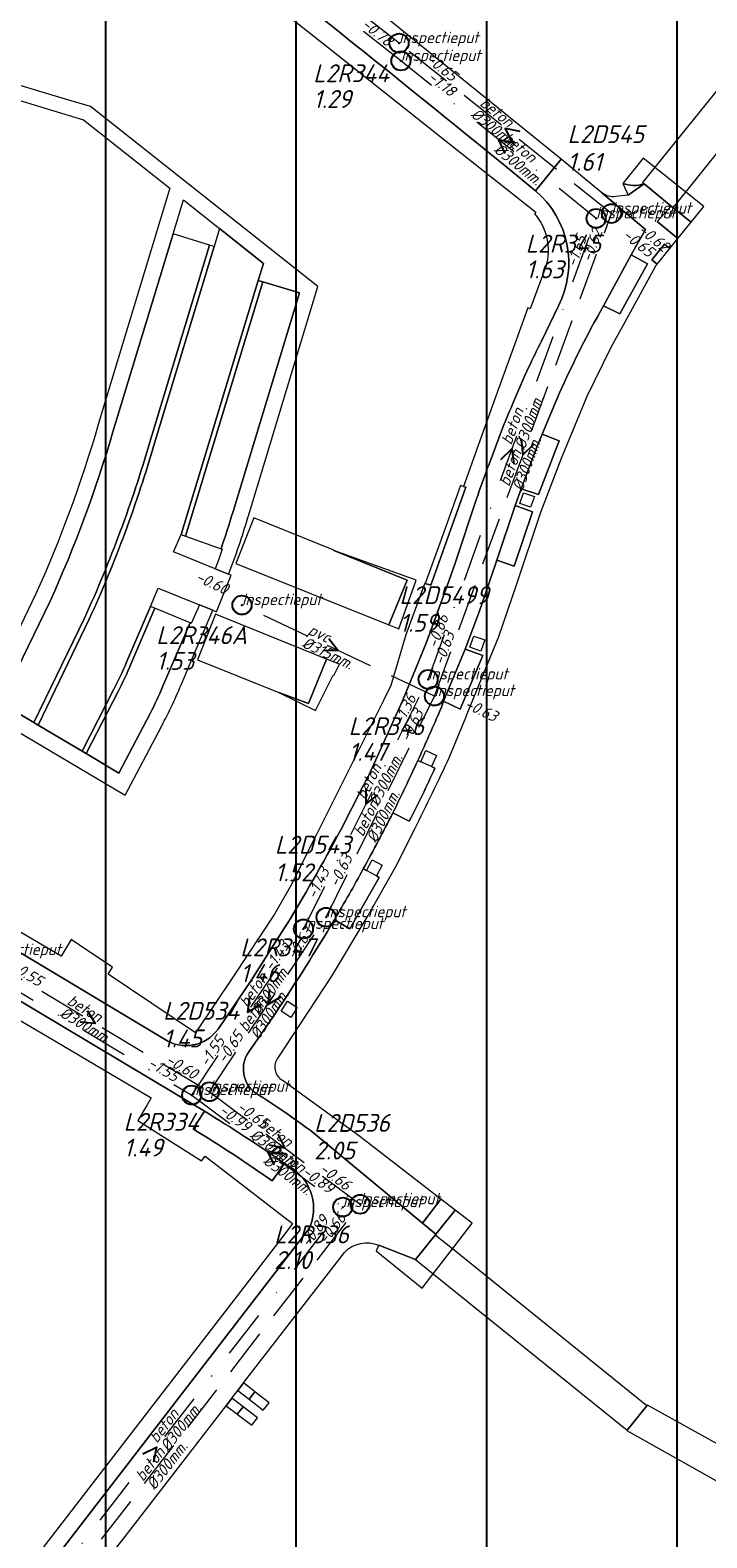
# Model space of a CAD drawing. Extents: x 148869 to 161638, y 453607 to 469810.
# Tile 783 of 1056: x 157029 to 157100, y 468514 to 468672. Entities that reach past the tile are written whole.
import ezdxf

# ---------------------------------------------------------------- set-up
doc = ezdxf.new("R2010")
doc.units = 0
doc.header["$PDMODE"] = 32
doc.header["$PDSIZE"] = 2
doc.linetypes.add('RI-HWA', pattern=[7.4, 5, -2.4])
doc.linetypes.add('RI-VWA', pattern=[11, 5, -3, 0, -3])
doc.layers.get('0').update_dxf_attribs({"linetype": 'CONTINUOUS'})
doc.layers.get('DEFPOINTS').update_dxf_attribs({"linetype": 'CONTINUOUS'})
doc.layers.add('2022 hatch', color=10, linetype='CONTINUOUS')
for name, color, linetype, lineweight in [('B-OI-RI-HWA-BOB-T18', 150, 'CONTINUOUS', 18), ('B-OI-RI-HWA-MATERIAAL-T18', 150, 'CONTINUOUS', 18), ('B-OI-RI-HWA-PUTDEKSELHOOGTE-T25', 150, 'CONTINUOUS', 25), ('B-OI-RI-HWA-PUTNUMMER-T25', 150, 'CONTINUOUS', 25), ('B-OI-RI-HWA_DIAMETER-T18', 150, 'CONTINUOUS', 18), ('B-OI-RI-HWA_RIOOLPUT-S', 150, 'CONTINUOUS', 25), ('B-OI-RI-HWA_TRANSPORTLEIDING-G', 150, 'RI-HWA', 18), ('B-OI-RI-STROOMRICHTING-S', 252, 'CONTINUOUS', 25), ('B-OI-RI-VWA-BOB-T18', 34, 'CONTINUOUS', 18), ('B-OI-RI-VWA-DIAMETER-T18', 34, 'CONTINUOUS', 18), ('B-OI-RI-VWA-MATERIAAL-T18', 34, 'CONTINUOUS', 18), ('B-OI-RI-VWA_PUTDEKSELHOOGTE-T25', 34, 'CONTINUOUS', 25), ('B-OI-RI-VWA_PUTNUMMER-T25', 34, 'CONTINUOUS', 25), ('B-OI-RI-VWA_RIOOLPUT-S', 34, 'CONTINUOUS', 25), ('B-OI-RI-VWA_TRANSPORTLEIDING-G', 34, 'RI-VWA', 18), ('B-RO-VH-VERHARDING_BEDRIJFSVLOERPLAAT-GV', 251, 'CONTINUOUS', 18), ('B-RO-VH-VERHARDING_OPEN-GV', 251, 'CONTINUOUS', 18), ('B-RO-VH-VERHARDING_SIERBESTRATING-GV', 251, 'CONTINUOUS', 18), ('B-RO-VH-VERHARDING_STRAATBAKSTEEN-GV', 251, 'CONTINUOUS', 18)]:
    doc.layers.add(name, color=color, linetype=linetype, lineweight=lineweight)
doc.styles.add('NLCS-ISO-M500-T18_CURSIEF', font='NLCS-ISO.ttf', dxfattribs={"oblique": 15, "height": 0.9})
doc.styles.add('NLCS-ISO-M750-T25_CURSIEF', font='NLCS-ISO.ttf', dxfattribs={"oblique": 15, "height": 1.875})

# ---------------------------------------------------------------- blocks, each defined once
blk = doc.blocks.new('ACMAP_ANN_TEMPLATE_vwa-diam')
at = {"color": 0, "linetype": 'ByBlock', "style": 'NLCS-ISO-M500-T18_CURSIEF', "oblique": 15}
blk.add_attdef('vwa-diam', (0.3, -1.3), '', height=1.2, dxfattribs=at)
blk = doc.blocks.new('ACMAP_ANN_TEMPLATE_vwa-materiaal')
at = {"color": 0, "linetype": 'ByBlock', "style": 'NLCS-ISO-M500-T18_CURSIEF', "oblique": 15}
blk.add_attdef('vwa-mat', (0.3, 0.2), '', height=1.2, dxfattribs=at)
blk = doc.blocks.new('ACMAP_ANN_TEMPLATE_vwa-nap-l')
at = {"color": 0, "linetype": 'ByBlock', "style": 'NLCS-ISO-M500-T18_CURSIEF', "oblique": 15}
blk.add_attdef('vwa-nap-l', (3.3, 0.2), '', height=1.2, dxfattribs=at)
blk = doc.blocks.new('ACMAP_ANN_TEMPLATE_vwa-nap-r')
at = {"color": 0, "linetype": 'ByBlock', "style": 'NLCS-ISO-M500-T18_CURSIEF', "oblique": 15}
blk.add_attdef('vwa-nap-r', (-5.6, 0.2), '', height=1.2, dxfattribs=at)
blk = doc.blocks.new('ACMAP_ANN_TEMPLATE_hwa-diam')
at = {"color": 0, "linetype": 'ByBlock', "style": 'NLCS-ISO-M500-T18_CURSIEF', "oblique": 15}
blk.add_attdef('hwa-diam', (-3.7, -1.3), '', height=1.2, dxfattribs=at)
blk = doc.blocks.new('ACMAP_ANN_TEMPLATE_hwa-materiaal')
at = {"color": 0, "linetype": 'ByBlock', "style": 'NLCS-ISO-M500-T18_CURSIEF', "oblique": 15}
blk.add_attdef('hwa-mat', (-3.7, 0.2), '', height=1.2, dxfattribs=at)
blk = doc.blocks.new('ACMAP_ANN_TEMPLATE_hwa-nap-l')
at = {"color": 0, "linetype": 'ByBlock', "style": 'NLCS-ISO-M500-T18_CURSIEF', "oblique": 15}
blk.add_attdef('hwa-nap-l', (3.3, 0.2), '', height=1.2, dxfattribs=at)
blk = doc.blocks.new('ACMAP_ANN_TEMPLATE_hwa-nap-r')
at = {"color": 0, "linetype": 'ByBlock', "style": 'NLCS-ISO-M500-T18_CURSIEF', "oblique": 15}
blk.add_attdef('hwa-nap-r', (-5.6, 0.2), '', height=1.2, dxfattribs=at)
blk = doc.blocks.new('ACMAP_ANN_TEMPLATE_hwa-puth')
at = {"color": 0, "linetype": 'ByBlock', "style": 'NLCS-ISO-M750-T25_CURSIEF', "oblique": 15}
blk.add_attdef('hwa-puth', (-9, -6.8), '', height=1.88, dxfattribs=at)
blk = doc.blocks.new('ACMAP_ANN_TEMPLATE_hwa-putnr')
at = {"color": 0, "linetype": 'ByBlock', "style": 'NLCS-ISO-M750-T25_CURSIEF', "oblique": 15}
blk.add_attdef('hwa-putnr', (-9, -4.1), '', height=1.88, dxfattribs=at)
blk = doc.blocks.new('ACMAP_ANN_TEMPLATE_type knoop')
at = {"layer": 'DEFPOINTS', "style": 'NLCS-ISO-M500-T18_CURSIEF', "oblique": 15}
blk.add_attdef('type_knoop', (0, 0), '', height=1.2, dxfattribs=at)
blk = doc.blocks.new('ACMAP_ANN_TEMPLATE_vwa-puth')
at = {"color": 0, "linetype": 'ByBlock', "style": 'NLCS-ISO-M750-T25_CURSIEF', "oblique": 15}
blk.add_attdef('vwa-puth', (-3, 5), '', height=1.88, dxfattribs=at)
blk = doc.blocks.new('ACMAP_ANN_TEMPLATE_vwa-putnr')
at = {"color": 0, "linetype": 'ByBlock', "style": 'NLCS-ISO-M750-T25_CURSIEF', "oblique": 15}
blk.add_attdef('vaw-putnr', (-3, 7.9), '', height=1.88, dxfattribs=at)

msp = doc.modelspace()

# ---------------------------------------------------------------- hatches: boundary and pattern name
at = {"layer": '2022 hatch'}
h = msp.add_hatch(dxfattribs=at)
h.set_pattern_fill('ANSI31', color=256, scale=19.992, angle=45)
h.set_pattern_definition([(90, (0, 0), (-19.992, 0), [])])
h.paths.add_polyline_path([(158379.84, 467996.89), (158366.84, 468022.67), (158189.84, 468166.16), (157828.17, 468458.42), (157739.22, 468518.82), (157641.11, 468619.81), (157530.39, 468683.16), (157482.59, 468721.96), (157387.79, 468799.09), (157358.04, 468834.15), (157275.29, 468902.27), (157210.79, 468954.43), (157194.02, 469053.71), (156902.95, 469077.05), (156826.8, 468954.1), (156792.27, 468881.17), (156787.74, 468869.52), (156766.12, 468853.14), (156708.66, 468812.18), (156684.68, 468714.31), (156691.12, 468637.35), (156646.96, 468557.82), (156546.37, 468484.25), (156540.57, 468402.6), (156240.02, 468051.1), (156133.15, 468060.94), (155534.46, 467899.58), (155877.43, 467514.28), (156068.55, 467349.02), (156564.13, 467124.76), (157053.01, 467402.65), (157255.96, 467459.7), (157295.2, 467601.79), (157494.95, 467833.47), (157733.53, 467653.62), (157958.73, 467372.41), (158076.05, 467263.89), (158097.91, 467222.3), (158172.49, 467148.19), (158328.77, 467127.74), (158565.83, 467340.97), (158654.01, 467555.95), (158521.87, 467664.49), (158523.64, 467683.01), (158588.43, 467828.66)])

# ---------------------------------------------------------------- linework, layer by layer
at = {"layer": 'B-OI-RI-HWA_RIOOLPUT-S', "color": 251}
for p in [(157067.95, 468670.81), (157090.24, 468652.93), (157051.47, 468611.84), (157071.66, 468602.29), (157060.29, 468579.08), (157048.05, 468560.77), (157063.86, 468548.96)]:
    msp.add_point(p, dxfattribs=at)
at = {"layer": 'B-OI-RI-HWA_TRANSPORTLEIDING-G', "color": 251}
for p, q in [((157067.95, 468670.81), (157032.61, 468698.64)), ((157090.24, 468652.93), (157067.95, 468670.81)), ((157071.66, 468602.29), (157090.24, 468652.93)), ((157071.66, 468602.29), (157051.47, 468611.84)), ((157060.29, 468579.08), (157071.66, 468602.29)), ((157048.05, 468560.77), (157060.29, 468579.08)), ((157024.12, 468575.12), (157048.05, 468560.77)), ((157048.05, 468560.77), (157063.86, 468548.96)), ((157023.17, 468496.24), (157063.86, 468548.96))]:
    msp.add_line(p, q, dxfattribs=at)
at = {"layer": 'B-OI-RI-STROOMRICHTING-S', "color": 251}
for points in [[(157080.67, 468661.53), (157079.08, 468661.87), (157079.77, 468660.41)], [(157079.95, 468660.34), (157078.39, 468660.68), (157079.05, 468659.22)], [(157080.77, 468629.21), (157080.95, 468627.61), (157082.11, 468628.72)], [(157078.64, 468627.13), (157079.8, 468628.23), (157079.98, 468626.63)], [(157060.57, 468608.34), (157061.55, 468607.07), (157059.95, 468607.03)], [(157064.45, 468592.56), (157064.45, 468590.95), (157065.74, 468591.91)], [(157052.26, 468570.73), (157052.05, 468569.13), (157053.45, 468569.93)], [(157054.36, 468571.52), (157054.17, 468569.92), (157055.55, 468570.72)], [(157035.21, 468569.3), (157036.08, 468567.94), (157034.48, 468568.07)], [(157055.23, 468556.3), (157055.95, 468554.86), (157054.36, 468555.15)], [(157055.7, 468554.26), (157054.11, 468554.54), (157054.83, 468553.1)], [(157041.05, 468522.76), (157042.51, 468523.46), (157042.2, 468521.88)]]:
    msp.add_lwpolyline(points, dxfattribs=at)
at = {"layer": 'B-OI-RI-VWA_RIOOLPUT-S'}
for p in [(157068.15, 468668.94), (157088.63, 468652.42), (157071, 468604.04), (157057.92, 468577.85), (157046.19, 468560.42), (157062.04, 468548.66)]:
    msp.add_point(p, dxfattribs=at)
at = {"layer": 'B-OI-RI-VWA_TRANSPORTLEIDING-G', "color": 251}
for p, q in [((157068.15, 468668.94), (157030.94, 468698.18)), ((157088.63, 468652.42), (157068.15, 468668.94)), ((157071, 468604.04), (157088.63, 468652.42)), ((157057.92, 468577.85), (157071, 468604.04)), ((156996.73, 468590.09), (157046.19, 468560.42)), ((157046.19, 468560.42), (157057.92, 468577.85)), ((157046.19, 468560.42), (157062.04, 468548.66)), ((157022.98, 468498.25), (157062.04, 468548.66))]:
    msp.add_line(p, q, dxfattribs=at)
at = {"layer": 'B-RO-VH-VERHARDING_BEDRIJFSVLOERPLAAT-GV', "flags": 128}
for points in [[(157054.31, 468528.13), (157052.82, 468529.29), (157052.21, 468528.5), (157053.7, 468527.34)], [(157051.26, 468526.71), (157052.49, 468525.77), (157053.1, 468526.56), (157051.6, 468527.7), (157050.98, 468526.92)]]:
    msp.add_lwpolyline(points, close=True, dxfattribs=at)
at = {"layer": 'B-RO-VH-VERHARDING_OPEN-GV', "flags": 128}
for points in [[(157093.67, 468656.05), (157096.51, 468653.71), (157096.73, 468653.53), (157108.09, 468667.68), (157107.85, 468667.87), (157105.15, 468670.03), (157104.88, 468670.25), (157093.51, 468656.19)], [(157071.74, 468545.73), (157069.68, 468543.15), (157071.54, 468541.66), (157091.87, 468525.24), (157093.95, 468527.81), (157073.55, 468544.27)]]:
    msp.add_lwpolyline(points, close=True, dxfattribs=at)
at = {"layer": 'B-RO-VH-VERHARDING_SIERBESTRATING-GV', "flags": 128}
for points in [[(157093.58, 468658.73), (157091.44, 468656.08)], [(157093.67, 468656.05), (157096.51, 468653.71), (157096.73, 468653.53), (157098.61, 468652.04), (157099.92, 468653.66), (157093.58, 468658.73)], [(157091.44, 468656.08), (157092, 468654.85)], [(157092, 468654.85), (157092.12, 468654.95), (157093.67, 468656.05)], [(157042.29, 468628.84), (157048.55, 468649.47), (157048.06, 468649.62), (157041.8, 468628.95)], [(157034.94, 468610.45), (157029.62, 468599.52)], [(157029.62, 468599.52), (157030.09, 468599.24), (157035.44, 468610.35)], [(157039.82, 468605.65), (157042.32, 468611.51), (157041.86, 468611.7), (157039.36, 468605.84)], [(157038.03, 468603), (157034.69, 468596.51)], [(157034.69, 468596.51), (157035.12, 468596.25), (157038.47, 468602.77)]]:
    msp.add_lwpolyline(points, dxfattribs=at)
at = {"layer": 'B-RO-VH-VERHARDING_SIERBESTRATING-GV'}
for points in [[(157093.67, 468656.05, -0.166524), (157091.44, 468656.08)], [(157091.44, 468656.08, 0.166524), (157093.67, 468656.05)], [(157041.8, 468628.95, -0.035802), (157034.94, 468610.45)], [(157035.44, 468610.35, 0.036141), (157042.29, 468628.84)], [(157039.36, 468605.84, -0.019934), (157038.03, 468603)], [(157038.47, 468602.77, 0.019539), (157039.82, 468605.65)]]:
    msp.add_lwpolyline(points, format="xyb", dxfattribs=at)
at = {"layer": 'B-RO-VH-VERHARDING_SIERBESTRATING-GV', "flags": 128}
for points in [[(157096.73, 468653.53), (157096.51, 468653.71), (157095.05, 468652.08), (157097.21, 468650.31), (157098.61, 468652.04)], [(157096.37, 468649.27), (157095.81, 468649.72), (157094.47, 468648.06), (157095.02, 468647.61)], [(157045.54, 468619.08), (157045.9, 468620.23), (157053.64, 468645.75), (157053.16, 468645.9), (157045.07, 468619.24)], [(157071.81, 468545.82), (157071.99, 468546.04), (157073.83, 468548.35), (157072.33, 468549.5), (157070.4, 468546.99)], [(157071.74, 468545.73), (157069.68, 468543.15), (157065.83, 468544.65), (157065.54, 468544.08), (157070.39, 468540.16), (157071.29, 468541.34), (157071.54, 468541.66), (157073.55, 468544.27), (157073.79, 468544.59), (157075.62, 468546.97), (157073.83, 468548.35), (157071.99, 468546.04), (157071.81, 468545.82)]]:
    msp.add_lwpolyline(points, close=True, dxfattribs=at)
at = {"layer": 'B-RO-VH-VERHARDING_STRAATBAKSTEEN-GV'}
for points in [[(157082.27, 468655.31, 0.005687), (157043.71, 468686.19)], [(157043.71, 468686.19, -0.005687), (157082.27, 468655.31)], [(157082.27, 468655.31, -0.347828), (157084.68, 468643.25)], [(157084.68, 468643.25, 0.347828), (157082.27, 468655.31)], [(157090.7, 468654.7, -0.214836), (157089.24, 468655.1)], [(157082.18, 468652.9, -0.256361), (157083.35, 468647.38)], [(157084.8, 468634.1, -0.023773), (157089.01, 468642.54)], [(157089.01, 468642.54, 0.023773), (157084.8, 468634.1)], [(157082.88, 468639.54, 0.003712), (157081.57, 468636.83)], [(157081.57, 468636.83, -0.003712), (157082.88, 468639.54)], [(157079.96, 468633.16, 0.011199), (157078.82, 468630.39)], [(157078.82, 468630.39, -0.011199), (157079.96, 468633.16)], [(157036.39, 468630.78, -0.034539), (157029.81, 468612.94)], [(157037.93, 468630.03, -0.034951), (157031.33, 468612.24)], [(157031.33, 468612.24, 0.034951), (157037.93, 468630.03)], [(157034.94, 468610.45, 0.035802), (157041.8, 468628.95)], [(157042.29, 468628.84, -0.036141), (157035.44, 468610.35)], [(157077.39, 468626.64, 0.011073), (157076.05, 468622.88)], [(157076.05, 468622.88, -0.011073), (157077.39, 468626.64)], [(157050.53, 468621.67, -0.009208), (157049.27, 468617.75)], [(157049.27, 468617.75, 0.009208), (157050.53, 468621.67)], [(157050.07, 468615.07, 0.021255), (157052.08, 468621.03)], [(157038.03, 468603, 0.019934), (157039.36, 468605.84)], [(157039.82, 468605.65, -0.019539), (157038.47, 468602.77)], [(157041.88, 468600.54, 0.018307), (157043.14, 468603.25)], [(157043.14, 468603.25, -0.018307), (157041.88, 468600.54)], [(157043.02, 468599.11, 0.025049), (157045.21, 468603.78)], [(157069.92, 468595.54, 0.005599), (157071.98, 468600.14)], [(157071.98, 468600.14, -0.005599), (157069.92, 468595.54)], [(157069.58, 468588.3, 0.003779), (157073.29, 468595.97)], [(157065.01, 468594.53, -0.023847), (157064.12, 468592.74)], [(157064.12, 468592.74, 0.023847), (157065.01, 468594.53)], [(157067.3, 468590.03, 0.006962), (157069.92, 468595.54)], [(157069.92, 468595.54, -0.006962), (157067.3, 468590.03)], [(157071.71, 468594.74, -0.012983), (157069.02, 468589.15)], [(157069.02, 468589.15, 0.012983), (157071.71, 468594.74)], [(157064.2, 468584.16, 0.008356), (157067.3, 468590.03)], [(157067.3, 468590.03, -0.008356), (157064.2, 468584.16)], [(157061.85, 468588.27, -0.01558), (157055.87, 468577.85)], [(157055.87, 468577.85, 0.01558), (157061.85, 468588.27)], [(157061.17, 468578.82, 0.007602), (157064.2, 468584.16)], [(157064.2, 468584.16, -0.007602), (157061.17, 468578.82)], [(157055.02, 468569.06, 0.012235), (157061.17, 468578.82)], [(157061.17, 468578.82, -0.012235), (157055.02, 468569.06)], [(157048.96, 468567.34, -0.405299), (157043.34, 468566.29)], [(157043.34, 468566.29, 0.405299), (157048.96, 468567.34)], [(157052.82, 468560.69, -0.402171), (157052.19, 468564.95)], [(157052.19, 468564.95, 0.402171), (157052.82, 468560.69)], [(157055.7, 468561.97, -0.428849), (157055.26, 468564.34)], [(157059.41, 468556.12, 0.021858), (157052.82, 468560.69)], [(157052.82, 468560.69, -0.021858), (157059.41, 468556.12)], [(157047.52, 468558.74, -0.013904), (157055.92, 468553.25)], [(157055.92, 468553.25, 0.013904), (157047.52, 468558.74)], [(157054.64, 468551.41, 0.016292), (157046.34, 468556.86)], [(157046.34, 468556.86, -0.016292), (157054.64, 468551.41)], [(157058.51, 468546.41, 0.368979), (157056.77, 468552.7)], [(157056.77, 468552.7, -0.368979), (157058.51, 468546.41)], [(157062.21, 468543.91, -0.31287), (157065.83, 468544.65)]]:
    msp.add_lwpolyline(points, format="xyb", dxfattribs=at)
at = {"layer": 'B-RO-VH-VERHARDING_STRAATBAKSTEEN-GV', "flags": 128}
for points in [[(157055.87, 468674.04), (157060.34, 468670.5), (157064.91, 468666.87), (157073.61, 468659.97), (157082.31, 468653.08), (157082.18, 468652.9)], [(157082.27, 468655.31), (157084.97, 468658.65), (157065.13, 468674.69)], [(157052.08, 468621.03), (157052.14, 468621.22), (157059.43, 468645.27), (157035.58, 468664.15), (157032.94, 468664.92), (157026.9, 468666.76), (157026.46, 468665.33), (157032.52, 468663.47), (157034.83, 468662.76), (157043.9, 468655.59), (157036.39, 468630.78)], [(157089.01, 468642.54), (157089.41, 468643.26), (157092.32, 468648.58), (157093.81, 468651.26), (157089.24, 468655.1), (157084.97, 468658.65), (157082.27, 468655.31)], [(157073.29, 468595.97), (157074.94, 468600.04), (157075.16, 468600.6), (157078.43, 468608.55), (157080.29, 468613.98), (157082.82, 468621.6), (157084.98, 468627.27), (157087.46, 468633.18), (157087.67, 468633.69), (157090.21, 468638.91), (157090.2, 468638.92), (157091.67, 468641.57), (157094.88, 468647.43), (157095.02, 468647.61), (157094.47, 468648.06), (157095.81, 468649.72), (157096.37, 468649.27), (157097.21, 468650.31), (157095.05, 468652.08), (157096.51, 468653.71), (157093.67, 468656.05), (157092.12, 468654.95), (157092, 468654.85), (157090.7, 468654.7)], [(157089.24, 468655.1), (157093.81, 468651.26), (157092.32, 468648.58), (157094.01, 468647.66), (157091.13, 468642.41), (157089.41, 468643.26), (157089.01, 468642.54)], [(157037.93, 468630.03), (157044.24, 468650.79), (157045.33, 468654.37), (157049.11, 468651.36), (157053.73, 468647.7), (157053.16, 468645.9), (157053.64, 468645.75), (157057.49, 468644.6), (157050.53, 468621.67)], [(157039.36, 468605.84), (157041.86, 468611.7), (157042.66, 468613.6), (157047, 468611.86), (157048.42, 468611.29), (157048.78, 468611.14), (157050.32, 468614.97), (157050.07, 468615.07), (157048.64, 468615.65), (157044.29, 468617.42), (157045.07, 468619.24), (157053.16, 468645.9), (157053.73, 468647.7), (157049.11, 468651.36), (157048.55, 468649.47)], [(157044.24, 468650.79), (157037.93, 468630.03)], [(157041.8, 468628.95), (157048.06, 468649.62), (157044.24, 468650.79)], [(157048.55, 468649.47), (157042.29, 468628.84)], [(157083.35, 468647.38), (157081.72, 468642.93), (157081.46, 468643.03), (157080.37, 468640.02), (157078.43, 468634.64), (157076.6, 468629.55), (157074.7, 468624.29), (157074.97, 468624.2), (157071.28, 468613.92), (157070.7, 468614.12), (157070.66, 468614.14), (157068.67, 468608.7), (157067.1, 468603.39), (157066.32, 468601.84), (157061.79, 468592.79), (157059.24, 468587.69), (157056.53, 468582.27), (157054.87, 468579.4), (157050.58, 468572.89), (157046.6, 468566.96), (157037.42, 468573.12), (157037.89, 468573.83), (157035.2, 468575.64), (157033.54, 468576.75), (157032.48, 468574.98), (157027.57, 468577.91)], [(157053.64, 468645.75), (157045.9, 468620.23), (157045.54, 468619.08), (157049.27, 468617.75)], [(157050.53, 468621.67), (157057.49, 468644.6), (157053.64, 468645.75)], [(157084.68, 468643.25), (157082.88, 468639.54)], [(157082.88, 468639.54), (157084.68, 468643.25)], [(157081.57, 468636.83), (157081.16, 468635.92), (157079.96, 468633.16)], [(157079.96, 468633.16), (157081.16, 468635.92), (157081.57, 468636.83)], [(157071.98, 468600.14), (157072.4, 468601.12), (157072.63, 468601.76), (157074.9, 468607.23), (157076.34, 468611.14), (157076.99, 468612.96), (157078.22, 468616.56), (157080.14, 468622.28), (157080.76, 468624.03), (157082.39, 468628.33), (157082.97, 468629.78), (157084.8, 468634.1)], [(157084.8, 468634.1), (157082.97, 468629.78), (157084.75, 468629.09), (157082.59, 468623.46), (157080.76, 468624.03), (157080.14, 468622.28), (157081.95, 468621.64), (157080.03, 468615.93), (157078.22, 468616.56), (157076.99, 468612.96), (157076.34, 468611.14), (157074.9, 468607.23), (157076.74, 468606.56), (157074.36, 468600.92), (157072.63, 468601.76), (157072.4, 468601.12), (157071.98, 468600.14)], [(157078.82, 468630.39), (157077.39, 468626.64)], [(157077.39, 468626.64), (157078.82, 468630.39)], [(157076.05, 468622.88), (157073.83, 468616.23), (157073.18, 468614.34), (157070.81, 468607.84), (157068.31, 468601.8), (157065.01, 468594.53)], [(157065.01, 468594.53), (157068.31, 468601.8), (157070.81, 468607.84), (157073.18, 468614.34), (157073.83, 468616.23), (157076.05, 468622.88)], [(157049.27, 468617.75), (157049.4, 468617.7), (157049, 468616.57), (157048.64, 468615.65), (157050.07, 468615.07)], [(157029.81, 468612.94), (157025.17, 468603.37), (157023.73, 468603.75), (157022.61, 468601.71), (157039.2, 468591.88), (157043.02, 468599.11)], [(157031.33, 468612.24), (157026.17, 468601.57), (157029.62, 468599.52), (157034.94, 468610.45)], [(157030.09, 468599.24), (157029.62, 468599.52), (157026.17, 468601.57), (157031.33, 468612.24)], [(157045.21, 468603.78), (157046.29, 468606.3), (157048.42, 468611.29), (157047, 468611.86), (157046.15, 468609.9), (157046.03, 468609.96), (157043.14, 468603.25)], [(157035.44, 468610.35), (157030.09, 468599.24), (157034.69, 468596.51), (157038.03, 468603)], [(157043.14, 468603.25), (157046.03, 468609.96), (157042.32, 468611.51), (157039.82, 468605.65)], [(157038.47, 468602.77), (157035.12, 468596.25)], [(157041.88, 468600.54), (157038.56, 468594.2), (157035.12, 468596.25), (157034.69, 468596.51), (157030.09, 468599.24)], [(157035.12, 468596.25), (157038.56, 468594.2), (157041.88, 468600.54)], [(157069.92, 468595.54), (157070.24, 468595.4), (157070.77, 468596.58), (157071.89, 468596.07), (157071.36, 468594.89), (157071.71, 468594.74)], [(157071.71, 468594.74), (157071.36, 468594.89), (157070.24, 468595.4), (157069.92, 468595.54)], [(157064.12, 468592.74), (157061.85, 468588.27)], [(157061.85, 468588.27), (157064.12, 468592.74)], [(157001.88, 468591.12), (157004.47, 468589.57), (157043.34, 468566.29)], [(157069.02, 468589.15), (157067.3, 468590.03)], [(157067.3, 468590.03), (157069.02, 468589.15)], [(157043.34, 468566.29), (157004.47, 468589.57), (157002.25, 468585.86), (157021.88, 468574.1), (157026.95, 468571.06), (157047.52, 468558.74)], [(157055.26, 468564.34), (157060.88, 468572.91), (157064.61, 468579.08), (157067.57, 468584.35), (157069.58, 468588.3)], [(157064.2, 468584.16), (157064.53, 468583.98), (157065.14, 468585.09), (157066.18, 468584.53), (157065.57, 468583.41), (157065.88, 468583.24), (157062.79, 468577.88), (157061.17, 468578.82)], [(157061.17, 468578.82), (157062.79, 468577.88), (157065.88, 468583.24), (157065.57, 468583.41), (157064.53, 468583.98), (157064.2, 468584.16)], [(157055.87, 468577.85), (157052.43, 468572.45), (157048.96, 468567.34)], [(157048.96, 468567.34), (157052.43, 468572.45), (157055.87, 468577.85)], [(157046.34, 468556.86), (157047.52, 468558.74), (157026.95, 468571.06), (157026.04, 468569.52), (157031.05, 468566.56), (157041.95, 468560.13), (157041.52, 468559.4), (157040.54, 468557.74), (157047.23, 468553.52), (157047.6, 468554), (157056.78, 468546.93), (157056.42, 468546.46), (157052.25, 468541.04), (157033.51, 468516.71), (157029.86, 468511.98), (157026.56, 468507.7), (157022.91, 468502.97), (157021.14, 468500.69), (157022.44, 468499.61), (157023.33, 468500.76), (157058.51, 468546.41)], [(157052.19, 468564.95), (157055.02, 468569.06)], [(157055.02, 468569.06), (157052.19, 468564.95)], [(157072.33, 468549.5), (157063.83, 468556.07), (157055.7, 468561.97)], [(157047.52, 468558.74), (157046.34, 468556.86)], [(157065.83, 468544.65), (157069.68, 468543.15), (157071.74, 468545.73), (157071.81, 468545.82), (157070.4, 468546.99), (157059.41, 468556.12)], [(157059.41, 468556.12), (157070.4, 468546.99), (157072.33, 468549.5)], [(157056.77, 468552.7), (157055.92, 468553.25), (157054.64, 468551.41)], [(157054.64, 468551.41), (157055.92, 468553.25)], [(157055.92, 468553.25), (157056.77, 468552.7)], [(157058.51, 468546.41), (157023.33, 468500.76), (157026.83, 468498.05), (157030.5, 468502.8), (157031.11, 468503.59), (157031.73, 468504.4), (157032.34, 468505.19), (157037.31, 468511.63), (157037.92, 468512.42), (157038.48, 468513.15), (157039.09, 468513.94), (157049.8, 468527.82), (157050.41, 468528.61), (157051.03, 468529.41), (157051.64, 468530.21), (157062.21, 468543.91)]]:
    msp.add_lwpolyline(points, dxfattribs=at)
for points in [[(157092.32, 468648.58), (157089.41, 468643.26), (157091.13, 468642.41), (157094.01, 468647.66)], [(157082.97, 468629.78), (157082.39, 468628.33), (157080.76, 468624.03), (157082.59, 468623.46), (157084.75, 468629.09)], [(157074.4, 468624.4), (157072.64, 468619.5), (157070.7, 468614.12), (157071.28, 468613.92), (157074.97, 468624.2), (157074.7, 468624.29)], [(157080.61, 468622.5), (157081.02, 468623.63), (157082.15, 468623.24), (157081.73, 468622.11)], [(157078.22, 468616.56), (157080.03, 468615.93), (157081.95, 468621.64), (157080.14, 468622.28)], [(157061.12, 468617.6), (157052.71, 468620.99), (157050.81, 468616.22), (157066.89, 468609.76), (157068.79, 468614.44), (157061.11, 468617.58)], [(157067.91, 468609.35), (157069.76, 468614.46), (157061.11, 468617.58), (157068.79, 468614.44), (157066.89, 468609.76)], [(157060.35, 468606.18), (157048.68, 468610.87), (157046.8, 468606.09), (157055.35, 468602.68), (157058.45, 468601.5)], [(157072.63, 468601.76), (157074.36, 468600.92), (157076.74, 468606.56), (157074.9, 468607.23)], [(157076.52, 468607.01), (157075.38, 468607.42), (157075.78, 468608.59), (157076.95, 468608.18)], [(157061.66, 468605.56), (157061.7, 468605.64), (157060.35, 468606.18), (157058.45, 468601.5), (157055.35, 468602.68), (157059.17, 468600.77), (157061.03, 468604.48), (157061.1, 468604.45)], [(157055.57, 468569.21), (157056.26, 468570.27), (157057.27, 468569.62), (157056.59, 468568.55)], [(157052.73, 468529.36), (157051.64, 468530.21), (157051.03, 468529.41), (157052.21, 468528.5), (157052.82, 468529.29)], [(157050.41, 468528.61), (157049.8, 468527.82), (157050.89, 468526.99), (157050.98, 468526.92), (157051.6, 468527.7)], [(157093.95, 468527.81), (157091.87, 468525.24), (157091.85, 468525.22), (157103.43, 468518.71), (157105.12, 468521.73), (157094.02, 468527.89)]]:
    msp.add_lwpolyline(points, close=True, dxfattribs=at)

# ---------------------------------------------------------------- block references
at = {"layer": 'B-OI-RI-HWA-BOB-T18', "color": 251}
for name, p, rotation, values in [('ACMAP_ANN_TEMPLATE_hwa-nap-l', (157067.95, 468670.81), 321.771299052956, {'hwa-nap-l': '-0.65'}), ('ACMAP_ANN_TEMPLATE_hwa-nap-r', (157090.24, 468652.93), 69.85000035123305, {'hwa-nap-r': '-0.62'}), ('ACMAP_ANN_TEMPLATE_hwa-nap-l', (157090.24, 468652.93), 321.2797508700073, {'hwa-nap-l': '-0.62'}), ('ACMAP_ANN_TEMPLATE_hwa-nap-r', (157051.47, 468611.84), 334.6912841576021, {'hwa-nap-r': '-0.60'}), ('ACMAP_ANN_TEMPLATE_hwa-nap-l', (157071.66, 468602.29), 69.85000035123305, {'hwa-nap-l': '-0.63'}), ('ACMAP_ANN_TEMPLATE_hwa-nap-r', (157071.66, 468602.29), 63.90473831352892, {'hwa-nap-r': '-0.63'}), ('ACMAP_ANN_TEMPLATE_hwa-nap-l', (157071.66, 468602.29), 334.6912841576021, {'hwa-nap-l': '-0.63'}), ('ACMAP_ANN_TEMPLATE_hwa-nap-l', (157060.29, 468579.08), 63.90473831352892, {'hwa-nap-l': '-0.63'}), ('ACMAP_ANN_TEMPLATE_hwa-nap-r', (157060.29, 468579.08), 56.23490121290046, {'hwa-nap-r': '-0.63'}), ('ACMAP_ANN_TEMPLATE_hwa-nap-l', (157024.12, 468575.12), 329.032721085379, {'hwa-nap-l': '-0.55'}), ('ACMAP_ANN_TEMPLATE_hwa-nap-l', (157048.05, 468560.77), 56.23490121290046, {'hwa-nap-l': '-0.65'}), ('ACMAP_ANN_TEMPLATE_hwa-nap-r', (157048.05, 468560.77), 329.032721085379, {'hwa-nap-r': '-0.60'}), ('ACMAP_ANN_TEMPLATE_hwa-nap-l', (157048.05, 468560.77), 323.265992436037, {'hwa-nap-l': '-0.65'}), ('ACMAP_ANN_TEMPLATE_hwa-nap-r', (157063.86, 468548.96), 323.265992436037, {'hwa-nap-r': '-0.66'}), ('ACMAP_ANN_TEMPLATE_hwa-nap-r', (157063.86, 468548.96), 52.3387160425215, {'hwa-nap-r': '-0.66'})]:
    msp.add_blockref(name, p, dxfattribs=dict(at, rotation=rotation)).add_auto_attribs(values)
at = {"layer": 'B-OI-RI-HWA-MATERIAAL-T18', "color": 251}
for p, rotation, values in [((157079.09, 468661.87), 321.2797508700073, {'hwa-mat': 'beton'}), ((157080.95, 468627.61), 69.85000035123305, {'hwa-mat': 'beton'}), ((157061.56, 468607.07), 334.6912841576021, {'hwa-mat': 'pvc'}), ((157065.97, 468590.69), 63.90473831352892, {'hwa-mat': 'beton'}), ((157036.08, 468567.94), 329.032721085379, {'hwa-mat': 'beton'}), ((157054.17, 468569.92), 56.23490121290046, {'hwa-mat': 'beton'}), ((157055.95, 468554.86), 323.265992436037, {'hwa-mat': 'beton'}), ((157043.51, 468522.6), 52.3387160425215, {'hwa-mat': 'beton'})]:
    msp.add_blockref('ACMAP_ANN_TEMPLATE_hwa-materiaal', p, dxfattribs=dict(at, rotation=rotation)).add_auto_attribs(values)
at = {"layer": 'B-OI-RI-HWA-PUTDEKSELHOOGTE-T25', "color": 251}
for p, values in [((157067.95, 468670.81), {'hwa-puth': '1.29'}), ((157090.24, 468652.93), {'hwa-puth': '1.63'}), ((157051.47, 468611.84), {'hwa-puth': '1.53'}), ((157071.66, 468602.29), {'hwa-puth': '1.47'}), ((157060.29, 468579.08), {'hwa-puth': '1.46'}), ((157048.05, 468560.77), {'hwa-puth': '1.49'}), ((157063.86, 468548.96), {'hwa-puth': '2.10'})]:
    msp.add_blockref('ACMAP_ANN_TEMPLATE_hwa-puth', p, dxfattribs=at).add_auto_attribs(values)
at = {"layer": 'B-OI-RI-HWA-PUTNUMMER-T25', "color": 251}
for p, values in [((157067.95, 468670.81), {'hwa-putnr': 'L2R344'}), ((157090.24, 468652.93), {'hwa-putnr': 'L2R345'}), ((157051.47, 468611.84), {'hwa-putnr': 'L2R346A'}), ((157071.66, 468602.29), {'hwa-putnr': 'L2R346'}), ((157060.29, 468579.08), {'hwa-putnr': 'L2R347'}), ((157048.05, 468560.77), {'hwa-putnr': 'L2R334'}), ((157063.86, 468548.96), {'hwa-putnr': 'L2R336'})]:
    msp.add_blockref('ACMAP_ANN_TEMPLATE_hwa-putnr', p, dxfattribs=at).add_auto_attribs(values)
at = {"layer": 'B-OI-RI-HWA_DIAMETER-T18', "color": 251}
for p, rotation, values in [((157079.09, 468661.87), 321.2797508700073, {'hwa-diam': '%%c300mm.'}), ((157080.95, 468627.61), 69.85000035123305, {'hwa-diam': '%%c300mm.'}), ((157061.56, 468607.07), 334.6912841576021, {'hwa-diam': '%%c315mm.'}), ((157065.97, 468590.69), 63.90473831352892, {'hwa-diam': '%%c300mm.'}), ((157054.17, 468569.92), 56.23490121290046, {'hwa-diam': '%%c300mm.'}), ((157036.08, 468567.94), 329.032721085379, {'hwa-diam': '%%c300mm.'}), ((157055.95, 468554.86), 323.265992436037, {'hwa-diam': '%%c300mm.'}), ((157043.51, 468522.6), 52.3387160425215, {'hwa-diam': '%%c300mm.'})]:
    msp.add_blockref('ACMAP_ANN_TEMPLATE_hwa-diam', p, dxfattribs=dict(at, rotation=rotation)).add_auto_attribs(values)
at = {"layer": 'B-OI-RI-VWA-BOB-T18', "color": 251}
for name, p, rotation, values in [('ACMAP_ANN_TEMPLATE_vwa-nap-r', (157068.15, 468668.94), 321.1041280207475, {'vwa-nap-r': '-0.78'}), ('ACMAP_ANN_TEMPLATE_vwa-nap-l', (157068.15, 468668.94), 321.8414813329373, {'vwa-nap-l': '-1.18'}), ('ACMAP_ANN_TEMPLATE_vwa-nap-r', (157088.63, 468652.42), 69.97877608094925, {'vwa-nap-r': '-1.65'}), ('ACMAP_ANN_TEMPLATE_vwa-nap-l', (157088.63, 468652.42), 321.1041280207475, {'vwa-nap-l': '-0.65'}), ('ACMAP_ANN_TEMPLATE_vwa-nap-l', (157071, 468604.04), 69.97877608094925, {'vwa-nap-l': '-0.86'}), ('ACMAP_ANN_TEMPLATE_vwa-nap-r', (157071, 468604.04), 63.47346816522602, {'vwa-nap-r': '-1.36'}), ('ACMAP_ANN_TEMPLATE_vwa-nap-l', (157057.92, 468577.85), 63.47346816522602, {'vwa-nap-l': '-1.43'}), ('ACMAP_ANN_TEMPLATE_vwa-nap-r', (157057.92, 468577.85), 56.06720005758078, {'vwa-nap-r': '-1.43'}), ('ACMAP_ANN_TEMPLATE_vwa-nap-l', (157046.19, 468560.42), 56.06720005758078, {'vwa-nap-l': '-1.55'}), ('ACMAP_ANN_TEMPLATE_vwa-nap-r', (157046.19, 468560.42), 329.0405021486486, {'vwa-nap-r': '-1.55'}), ('ACMAP_ANN_TEMPLATE_vwa-nap-l', (157046.19, 468560.42), 323.4414136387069, {'vwa-nap-l': '-0.99'}), ('ACMAP_ANN_TEMPLATE_vwa-nap-r', (157062.04, 468548.66), 323.4414136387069, {'vwa-nap-r': '-0.89'}), ('ACMAP_ANN_TEMPLATE_vwa-nap-r', (157062.04, 468548.66), 52.22823909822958, {'vwa-nap-r': '-0.89'})]:
    msp.add_blockref(name, p, dxfattribs=dict(at, rotation=rotation)).add_auto_attribs(values)
at = {"layer": 'B-OI-RI-VWA-DIAMETER-T18', "color": 251}
for p, rotation in [((157078.39, 468660.68), 321.1041280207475), ((157079.81, 468628.23), 69.97877608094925), ((157064.46, 468590.95), 63.47346816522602), ((157052.06, 468569.13), 56.06720005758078), ((157054.12, 468554.54), 323.4414136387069), ((157042.51, 468523.46), 52.22823909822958)]:
    msp.add_blockref('ACMAP_ANN_TEMPLATE_vwa-diam', p, dxfattribs=dict(at, rotation=rotation)).add_auto_attribs({'vwa-diam': '%%c300mm.'})
at = {"layer": 'B-OI-RI-VWA-MATERIAAL-T18', "color": 251}
for p, rotation in [((157078.39, 468660.68), 321.1041280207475), ((157079.81, 468628.23), 69.97877608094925), ((157064.46, 468590.95), 63.47346816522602), ((157052.06, 468569.13), 56.06720005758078), ((157054.12, 468554.54), 323.4414136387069), ((157042.51, 468523.46), 52.22823909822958)]:
    msp.add_blockref('ACMAP_ANN_TEMPLATE_vwa-materiaal', p, dxfattribs=dict(at, rotation=rotation)).add_auto_attribs({'vwa-mat': 'beton'})
at = {"layer": 'B-OI-RI-VWA_PUTDEKSELHOOGTE-T25', "color": 251}
for p, values in [((157088.63, 468652.42), {'vwa-puth': '1.61'}), ((157071, 468604.04), {'vwa-puth': '1.59'}), ((157057.92, 468577.85), {'vwa-puth': '1.52'}), ((157046.19, 468560.42), {'vwa-puth': '1.45'}), ((157062.04, 468548.66), {'vwa-puth': '2.05'})]:
    msp.add_blockref('ACMAP_ANN_TEMPLATE_vwa-puth', p, dxfattribs=at).add_auto_attribs(values)
at = {"layer": 'B-OI-RI-VWA_PUTNUMMER-T25', "color": 251}
for p, values in [((157088.63, 468652.42), {'vaw-putnr': 'L2D545'}), ((157071, 468604.04), {'vaw-putnr': 'L2D5499'}), ((157057.92, 468577.85), {'vaw-putnr': 'L2D543'}), ((157046.19, 468560.42), {'vaw-putnr': 'L2D534'}), ((157062.04, 468548.66), {'vaw-putnr': 'L2D536'})]:
    msp.add_blockref('ACMAP_ANN_TEMPLATE_vwa-putnr', p, dxfattribs=at).add_auto_attribs(values)
at = {"layer": 'DEFPOINTS'}
for p in [(157067.95, 468670.81), (157068.15, 468668.94), (157088.63, 468652.42), (157090.24, 468652.93), (157051.47, 468611.84), (157071, 468604.04), (157071.66, 468602.29), (157060.29, 468579.08), (157057.92, 468577.85), (157024.12, 468575.12), (157046.19, 468560.42), (157048.05, 468560.77), (157063.86, 468548.96), (157062.04, 468548.66)]:
    msp.add_blockref('ACMAP_ANN_TEMPLATE_type knoop', p, dxfattribs=at).add_auto_attribs({'type_knoop': 'inspectieput'})

doc.saveas('drawing.dxf')
